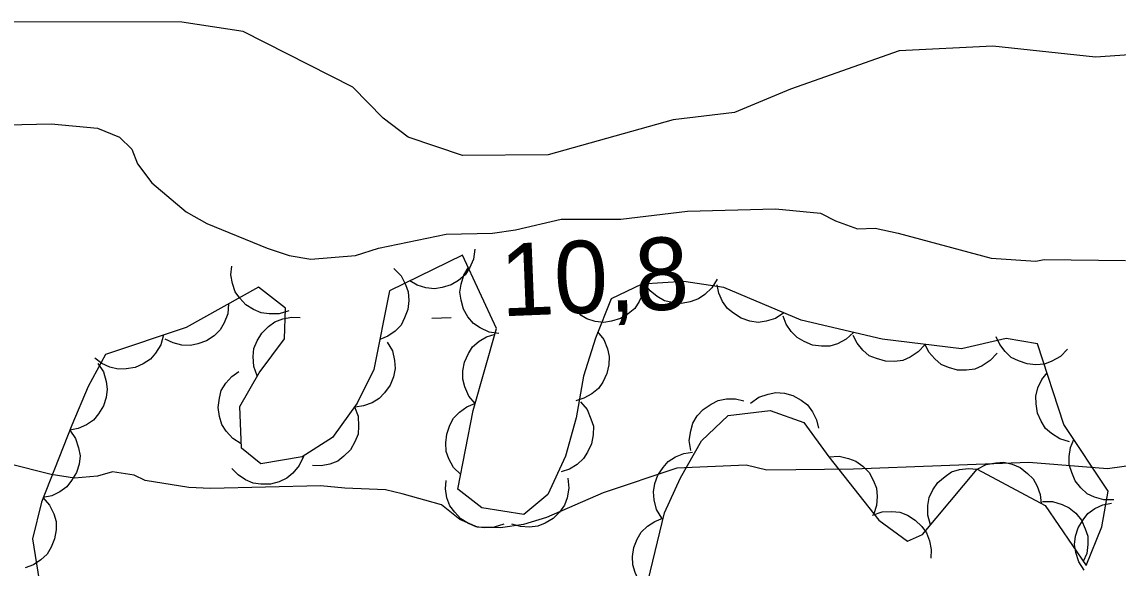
# Model space of a CAD drawing. Extents: x 336540 to 340074, y 5572036 to 5573747.
# Drawn here: x 337485.57 to 337530.94, y 5573528.03 to 5573550.64 of the extents above; entities that cross this region are included whole.
import ezdxf

# ---------------------------------------------------------------- set-up
doc = ezdxf.new("R2010")
doc.units = 0
for name, color, linetype in [('Niveau 1', 7, 'Continuous'), ('Niveau 2', 7, 'Continuous'), ('Niveau 3', 7, 'Continuous'), ('Niveau 44', 7, 'Continuous')]:
    doc.layers.add(name, color=color, linetype=linetype)

msp = doc.modelspace()

# ---------------------------------------------------------------- linework, layer by layer
at = {"layer": 'Niveau 1'}
for points in [[(337481.33, 5573546.29), (337486.77, 5573546.42), (337488.69, 5573546.24), (337489.6, 5573545.87), (337490.12, 5573545.37), (337490.35, 5573544.76), (337490.94, 5573543.98), (337492.37, 5573542.78), (337493.22, 5573542.29), (337495.72, 5573541.28), (337496.63, 5573540.97), (337497.53, 5573540.82), (337499.38, 5573540.97), (337500.33, 5573541.28), (337503.13, 5573541.85), (337505.04, 5573541.89), (337505.99, 5573542.03), (337507.89, 5573542.47), (337510.36, 5573542.47), (337513.11, 5573542.81), (337516.76, 5573542.9), (337518.62, 5573542.72), (337519.24, 5573542.4), (337520.15, 5573542.08), (337520.88, 5573542.1), (337521.84, 5573541.89), (337525.69, 5573540.86), (337527.54, 5573540.73), (337527.88, 5573540.8), (337531.25, 5573540.76)], [(337498.93, 5573531.34), (337497.92, 5573531.43), (337493.37, 5573531.32), (337492.47, 5573531.36), (337490.67, 5573531.65), (337490.21, 5573531.87), (337489.31, 5573532.01), (337488.69, 5573531.83), (337487.74, 5573531.75), (337486.78, 5573531.9), (337484.97, 5573532.36)], [(337533.36, 5573532.54), (337530.5, 5573532.14), (337527.24, 5573532.4), (337519.99, 5573532.12), (337516.4, 5573532.09), (337515.55, 5573532.29), (337512.68, 5573532.17), (337509.62, 5573531.14), (337507.28, 5573530.13), (337506.33, 5573529.83), (337505.38, 5573529.69), (337504.42, 5573529.72), (337503.69, 5573530.04), (337502.94, 5573530.65), (337501.3, 5573531.11), (337500.62, 5573531.27), (337498.93, 5573531.34)]]:
    msp.add_lwpolyline(points, dxfattribs=at)
at = {"layer": 'Niveau 2'}
msp.add_lwpolyline([(337539.63, 5573549.85), (337530, 5573549.18), (337525.75, 5573549.63), (337521.88, 5573549.44), (337517.38, 5573547.86), (337515.06, 5573546.89), (337512.52, 5573546.59), (337507.35, 5573545.14), (337503.8, 5573545.11), (337501.56, 5573545.87), (337500.52, 5573546.66), (337499.26, 5573547.94), (337494.73, 5573550.25), (337492.19, 5573550.63), (337482.19, 5573550.64)], dxfattribs=at)
at = {"layer": 'Niveau 3'}
msp.add_line((337502.54, 5573538.38), (337503.34, 5573538.4), dxfattribs=at)
at = {"layer": 'Niveau 44'}
for points in [[(337518.97, 5573532.63), (337521.04, 5573530.02), (337522.22, 5573529.15), (337522.85, 5573529.42), (337525.11, 5573532.12), (337527.92, 5573530.62), (337529.62, 5573528.13), (337530.27, 5573529.74), (337530.53, 5573531.21), (337528.7, 5573533.97), (337527.61, 5573537.31), (337526.31, 5573537.54), (337524.46, 5573537.11), (337521.17, 5573537.51), (337517.82, 5573538.29), (337514.62, 5573539.65), (337512.97, 5573539.9), (337511.22, 5573539.78), (337509.96, 5573539.17), (337509.31, 5573537.55), (337508.81, 5573535.97), (337508.51, 5573534.25), (337508.07, 5573532.66), (337507.34, 5573531.07), (337506.34, 5573530.25), (337504.61, 5573530.53), (337503.61, 5573531.29), (337504.25, 5573534.55), (337505.21, 5573537.95), (337503.8, 5573540.98), (337500.78, 5573539.51), (337500.13, 5573536.25), (337499.44, 5573534.86), (337498.42, 5573533.43), (337497.17, 5573532.64), (337495.45, 5573532.35), (337494.65, 5573532.99), (337494.59, 5573534.72), (337495.39, 5573536.11), (337496.43, 5573537.52), (337496.47, 5573538.79), (337495.36, 5573539.66), (337492.36, 5573537.99), (337489.03, 5573536.87), (337488.31, 5573535.55), (337487.63, 5573533.94), (337486.38, 5573530.76), (337486, 5573529.24), (337486.56, 5573525.79)], [(337504.32, 5573541.23), (337504.26, 5573540.82), (337504.09, 5573540.45), (337503.91, 5573540.17), (337503.64, 5573539.94), (337503.33, 5573539.75), (337502.96, 5573539.65), (337502.64, 5573539.59), (337502.29, 5573539.63), (337501.93, 5573539.74), (337501.62, 5573539.92)], [(337496.61, 5573538.68), (337496.21, 5573538.55), (337495.8, 5573538.55), (337495.47, 5573538.59), (337495.15, 5573538.73), (337494.84, 5573538.93), (337494.58, 5573539.21), (337494.39, 5573539.47), (337494.28, 5573539.81), (337494.22, 5573540.17), (337494.25, 5573540.53)], [(337500.96, 5573540.43), (337501.26, 5573540.13), (337501.45, 5573539.77), (337501.56, 5573539.46), (337501.58, 5573539.11), (337501.54, 5573538.74), (337501.4, 5573538.39), (337501.26, 5573538.09), (337501.01, 5573537.84), (337500.71, 5573537.63), (337500.38, 5573537.49)], [(337505.31, 5573537.74), (337504.9, 5573537.8), (337504.53, 5573537.98), (337504.26, 5573538.16), (337504.03, 5573538.43), (337503.85, 5573538.75), (337503.75, 5573539.12), (337503.69, 5573539.45), (337503.75, 5573539.79), (337503.86, 5573540.15), (337504.04, 5573540.46)], [(337514.34, 5573539.99), (337514.13, 5573539.63), (337513.84, 5573539.36), (337513.57, 5573539.17), (337513.23, 5573539.05), (337512.87, 5573538.99), (337512.49, 5573539.03), (337512.17, 5573539.1), (337511.86, 5573539.27), (337511.57, 5573539.51), (337511.35, 5573539.79)], [(337511.34, 5573539.84), (337511.28, 5573539.42), (337511.11, 5573539.06), (337510.93, 5573538.78), (337510.66, 5573538.55), (337510.34, 5573538.36), (337509.97, 5573538.25), (337509.65, 5573538.19), (337509.3, 5573538.24), (337508.95, 5573538.35), (337508.64, 5573538.53)], [(337517.11, 5573538.59), (337516.76, 5573538.36), (337516.37, 5573538.25), (337516.04, 5573538.2), (337515.7, 5573538.25), (337515.34, 5573538.37), (337515.02, 5573538.58), (337514.77, 5573538.78), (337514.57, 5573539.07), (337514.42, 5573539.41), (337514.35, 5573539.76)], [(337494.12, 5573538.97), (337494.09, 5573538.56), (337493.94, 5573538.18), (337493.77, 5573537.89), (337493.52, 5573537.65), (337493.21, 5573537.44), (337492.85, 5573537.31), (337492.54, 5573537.24), (337492.18, 5573537.26), (337491.82, 5573537.35), (337491.5, 5573537.51)], [(337495.3, 5573535.99), (337495.16, 5573536.38), (337495.14, 5573536.79), (337495.17, 5573537.12), (337495.3, 5573537.44), (337495.49, 5573537.76), (337495.77, 5573538.03), (337496.03, 5573538.23), (337496.36, 5573538.35), (337496.72, 5573538.42), (337497.08, 5573538.4)], [(337519.99, 5573537.78), (337519.69, 5573537.5), (337519.32, 5573537.32), (337519.01, 5573537.22), (337518.66, 5573537.21), (337518.29, 5573537.26), (337517.94, 5573537.41), (337517.65, 5573537.57), (337517.41, 5573537.82), (337517.2, 5573538.13), (337517.07, 5573538.46)], [(337491.43, 5573537.68), (337491.32, 5573537.27), (337491.1, 5573536.93), (337490.89, 5573536.68), (337490.59, 5573536.48), (337490.26, 5573536.34), (337489.88, 5573536.28), (337489.55, 5573536.26), (337489.21, 5573536.35), (337488.87, 5573536.5), (337488.59, 5573536.72)], [(337504.33, 5573534.84), (337504.06, 5573535.15), (337503.9, 5573535.53), (337503.81, 5573535.85), (337503.82, 5573536.2), (337503.89, 5573536.56), (337504.05, 5573536.91), (337504.22, 5573537.19), (337504.49, 5573537.42), (337504.8, 5573537.61), (337505.15, 5573537.72)], [(337509.39, 5573537.81), (337509.65, 5573537.49), (337509.8, 5573537.11), (337509.88, 5573536.79), (337509.86, 5573536.44), (337509.78, 5573536.08), (337509.61, 5573535.73), (337509.43, 5573535.46), (337509.16, 5573535.24), (337508.83, 5573535.06), (337508.49, 5573534.95)], [(337522.95, 5573537.29), (337522.67, 5573536.98), (337522.33, 5573536.76), (337522.03, 5573536.63), (337521.68, 5573536.58), (337521.31, 5573536.59), (337520.94, 5573536.7), (337520.64, 5573536.82), (337520.37, 5573537.05), (337520.14, 5573537.34), (337519.97, 5573537.66)], [(337500.69, 5573537.38), (337500.9, 5573537.02), (337500.99, 5573536.62), (337501.01, 5573536.29), (337500.94, 5573535.95), (337500.81, 5573535.6), (337500.58, 5573535.29), (337500.36, 5573535.05), (337500.06, 5573534.87), (337499.71, 5573534.74), (337499.36, 5573534.69)], [(337525.93, 5573536.93), (337525.65, 5573536.62), (337525.31, 5573536.4), (337525.01, 5573536.26), (337524.66, 5573536.22), (337524.29, 5573536.23), (337523.92, 5573536.34), (337523.62, 5573536.46), (337523.35, 5573536.69), (337523.11, 5573536.97), (337522.95, 5573537.29)], [(337528.85, 5573537.09), (337528.56, 5573536.79), (337528.2, 5573536.59), (337527.89, 5573536.47), (337527.54, 5573536.44), (337527.18, 5573536.48), (337526.82, 5573536.61), (337526.52, 5573536.75), (337526.27, 5573536.99), (337526.04, 5573537.28), (337525.89, 5573537.61)], [(337488.71, 5573536.5), (337488.94, 5573536.15), (337489.05, 5573535.76), (337489.1, 5573535.44), (337489.05, 5573535.09), (337488.94, 5573534.74), (337488.73, 5573534.41), (337488.53, 5573534.16), (337488.24, 5573533.96), (337487.9, 5573533.81), (337487.55, 5573533.74)], [(337494.64, 5573533.17), (337494.29, 5573533.39), (337494.02, 5573533.7), (337493.84, 5573533.98), (337493.74, 5573534.31), (337493.69, 5573534.68), (337493.75, 5573535.06), (337493.82, 5573535.38), (337494.01, 5573535.68), (337494.25, 5573535.96), (337494.54, 5573536.17)], [(337528.93, 5573533.26), (337528.53, 5573533.38), (337528.19, 5573533.6), (337527.94, 5573533.81), (337527.75, 5573534.11), (337527.6, 5573534.45), (337527.55, 5573534.83), (337527.53, 5573535.15), (337527.62, 5573535.49), (337527.78, 5573535.83), (337528, 5573536.11)], [(337513.26, 5573532.9), (337513.19, 5573533.31), (337513.25, 5573533.71), (337513.34, 5573534.03), (337513.52, 5573534.33), (337513.77, 5573534.6), (337514.09, 5573534.82), (337514.38, 5573534.97), (337514.73, 5573535.03), (337515.1, 5573535.03), (337515.45, 5573534.95)], [(337515.73, 5573534.86), (337516.07, 5573535.1), (337516.45, 5573535.23), (337516.78, 5573535.3), (337517.13, 5573535.27), (337517.48, 5573535.17), (337517.82, 5573534.98), (337518.08, 5573534.79), (337518.29, 5573534.5), (337518.46, 5573534.17), (337518.54, 5573533.82)], [(337499.33, 5573534.71), (337499.48, 5573534.32), (337499.5, 5573533.91), (337499.48, 5573533.58), (337499.35, 5573533.25), (337499.17, 5573532.93), (337498.89, 5573532.66), (337498.64, 5573532.46), (337498.31, 5573532.33), (337497.95, 5573532.26), (337497.59, 5573532.27)], [(337503.73, 5573531.9), (337503.43, 5573532.19), (337503.24, 5573532.55), (337503.13, 5573532.86), (337503.11, 5573533.21), (337503.15, 5573533.58), (337503.28, 5573533.94), (337503.43, 5573534.23), (337503.68, 5573534.48), (337503.98, 5573534.7), (337504.31, 5573534.84)], [(337508.69, 5573534.91), (337508.96, 5573534.59), (337509.12, 5573534.21), (337509.22, 5573533.9), (337509.21, 5573533.55), (337509.14, 5573533.18), (337508.98, 5573532.83), (337508.81, 5573532.56), (337508.55, 5573532.32), (337508.23, 5573532.13), (337507.89, 5573532.01)], [(337511.39, 5573527.11), (337512.16, 5573530.32), (337512.83, 5573531.77), (337513.69, 5573533.3), (337514.8, 5573534.34), (337516.54, 5573534.56), (337517.93, 5573534.05), (337518.97, 5573532.63)], [(337487.55, 5573533.74), (337487.79, 5573533.39), (337487.91, 5573533.01), (337487.97, 5573532.68), (337487.93, 5573532.33), (337487.82, 5573531.98), (337487.62, 5573531.65), (337487.43, 5573531.39), (337487.14, 5573531.19), (337486.8, 5573531.02), (337486.45, 5573530.95)], [(337530.77, 5573530.85), (337530.35, 5573530.85), (337529.96, 5573530.97), (337529.66, 5573531.11), (337529.4, 5573531.35), (337529.17, 5573531.64), (337529.02, 5573531.99), (337528.92, 5573532.3), (337528.92, 5573532.65), (337528.97, 5573533.02), (337529.11, 5573533.35)], [(337512.06, 5573530.1), (337511.84, 5573530.46), (337511.74, 5573530.86), (337511.71, 5573531.18), (337511.77, 5573531.53), (337511.89, 5573531.88), (337512.11, 5573532.19), (337512.32, 5573532.44), (337512.62, 5573532.63), (337512.96, 5573532.77), (337513.32, 5573532.83)], [(337497.22, 5573532.65), (337497.04, 5573532.27), (337496.78, 5573531.96), (337496.53, 5573531.75), (337496.21, 5573531.6), (337495.85, 5573531.51), (337495.46, 5573531.51), (337495.14, 5573531.54), (337494.82, 5573531.69), (337494.51, 5573531.89), (337494.26, 5573532.15)], [(337518.97, 5573532.63), (337519.39, 5573532.66), (337519.78, 5573532.57), (337520.09, 5573532.46), (337520.38, 5573532.25), (337520.63, 5573531.98), (337520.81, 5573531.64), (337520.94, 5573531.34), (337520.97, 5573530.99), (337520.94, 5573530.62), (337520.83, 5573530.28)], [(337525.11, 5573532.12), (337525.48, 5573532.32), (337525.88, 5573532.39), (337526.21, 5573532.41), (337526.55, 5573532.33), (337526.89, 5573532.19), (337527.19, 5573531.95), (337527.43, 5573531.73), (337527.59, 5573531.42), (337527.72, 5573531.07), (337527.75, 5573530.71)], [(337523.18, 5573529.82), (337523.07, 5573530.22), (337523.07, 5573530.62), (337523.12, 5573530.95), (337523.27, 5573531.27), (337523.48, 5573531.57), (337523.78, 5573531.82), (337524.04, 5573532.01), (337524.38, 5573532.11), (337524.75, 5573532.15), (337525.11, 5573532.12)], [(337505.51, 5573529.85), (337505.11, 5573529.72), (337504.7, 5573529.7), (337504.37, 5573529.74), (337504.05, 5573529.87), (337503.74, 5573530.07), (337503.48, 5573530.35), (337503.28, 5573530.61), (337503.16, 5573530.94), (337503.1, 5573531.31), (337503.12, 5573531.66)], [(337508.17, 5573531.75), (337508.21, 5573531.34), (337508.13, 5573530.94), (337508.02, 5573530.63), (337507.82, 5573530.34), (337507.55, 5573530.08), (337507.22, 5573529.89), (337506.92, 5573529.76), (337506.57, 5573529.73), (337506.2, 5573529.75), (337505.85, 5573529.85)], [(337486.43, 5573530.95), (337486.71, 5573530.64), (337486.88, 5573530.27), (337486.98, 5573529.96), (337486.98, 5573529.61), (337486.92, 5573529.24), (337486.77, 5573528.89), (337486.61, 5573528.61), (337486.35, 5573528.37), (337486.04, 5573528.17), (337485.7, 5573528.04)], [(337527.81, 5573530.78), (337528.23, 5573530.78), (337528.62, 5573530.66), (337528.92, 5573530.53), (337529.19, 5573530.3), (337529.42, 5573530.01), (337529.58, 5573529.66), (337529.69, 5573529.35), (337529.69, 5573529), (337529.64, 5573528.63), (337529.5, 5573528.3)], [(337529.54, 5573527.94), (337529.31, 5573528.29), (337529.19, 5573528.68), (337529.14, 5573529), (337529.18, 5573529.35), (337529.29, 5573529.7), (337529.49, 5573530.03), (337529.69, 5573530.29), (337529.98, 5573530.49), (337530.31, 5573530.65), (337530.67, 5573530.72)], [(337511.4, 5573527.17), (337511.12, 5573527.48), (337510.95, 5573527.85), (337510.85, 5573528.16), (337510.84, 5573528.51), (337510.89, 5573528.88), (337511.04, 5573529.23), (337511.2, 5573529.52), (337511.46, 5573529.76), (337511.77, 5573529.96), (337512.1, 5573530.09)], [(337520.77, 5573530.22), (337521.17, 5573530.36), (337521.57, 5573530.37), (337521.9, 5573530.35), (337522.23, 5573530.22), (337522.54, 5573530.02), (337522.81, 5573529.75), (337523.01, 5573529.49), (337523.13, 5573529.16), (337523.2, 5573528.8), (337523.19, 5573528.44)]]:
    msp.add_lwpolyline(points, dxfattribs=at)

# ---------------------------------------------------------------- texts
at = {"layer": 'Niveau 3'}
msp.add_text('10,8   ', height=2.9999, rotation=2.2763, dxfattribs=at).set_placement((337505.42, 5573538.45))

doc.saveas('drawing.dxf')
